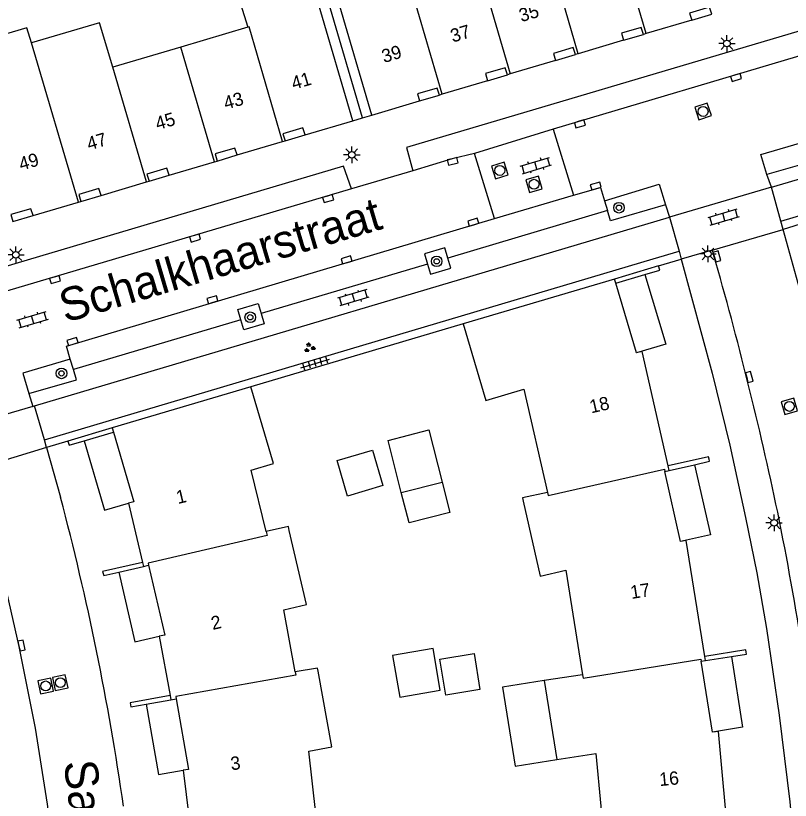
# Model space of a CAD drawing. Extents: x 125000 to 129004, y 397500 to 399008.
# Drawn here: x 126795.1 to 126853.6, y 398782.9 to 398842.1 of the extents above; entities that cross this region are included whole.
import ezdxf

# ---------------------------------------------------------------- set-up
doc = ezdxf.new("R2010")
doc.units = 0
for name, color, linetype in [('gg-afsc-muur', 7, 'Continuous'), ('gg-anno-huisnummerreeks BGT', 7, 'Continuous'), ('gg-anno-openbare ruimte label', 7, 'Continuous'), ('gg-bbg-gedigitaliseerde bebouwing', 7, 'Continuous'), ('gg-bbg-gedigitaliseerde bijgebouw', 7, 'Continuous'), ('gg-bbg-hoofdgebouw', 7, 'Continuous'), ('gg-bbg-luifel en loopbrug', 7, 'Continuous'), ('gg-bbg-onder overbouw', 7, 'Continuous'), ('gg-bbg-pand overbouw', 7, 'Continuous'), ('gg-bbg-tussenscheiding', 7, 'Continuous'), ('gg-bbg-tussenscheiding niveau 01', 7, 'Continuous'), ('gg-knt-verharding', 7, 'Continuous'), ('gg-knt-verharding nz', 7, 'Continuous'), ('gt-grn-weggrens', 7, 'Continuous'), ('gt-symb-boom', 7, 'Continuous'), ('gt-symb-groenvak', 7, 'Continuous'), ('gt-symb-klinker verharding', 7, 'Continuous'), ('gt-symb-kolk', 7, 'Continuous'), ('gt-symb-lichtmast', 7, 'Continuous'), ('gt-symb-rioolschacht', 7, 'Continuous'), ('gt-symb-tegel verharding', 7, 'Continuous')]:
    doc.layers.add(name, color=color, linetype=linetype)

# ---------------------------------------------------------------- blocks, each defined once
blk = doc.blocks.new('gt0-BOOM')
at = {"layer": 'gt-symb-boom'}
for radius in [0.4, 0.2]:
    blk.add_circle((0, 0), radius, dxfattribs=at)
blk = doc.blocks.new('gt0-LMAST')
at = {"layer": 'gt-symb-lichtmast'}
for p, q in [((-0.005, 0.246), (-0.005, 0.621)), ((-0.182, 0.173), (-0.447, 0.438)), ((0.172, 0.173), (0.437, 0.438)), ((-0.255, -0.004), (-0.63, -0.004)), ((-0.182, -0.181), (-0.447, -0.446)), ((-0.005, -0.254), (-0.005, -0.629)), ((0.437, -0.446), (0.172, -0.181)), ((0.245, -0.004), (0.62, -0.004))]:
    blk.add_line(p, q, dxfattribs=at)
blk.add_circle((-0.005, -0.004), 0.25, dxfattribs=at)
blk = doc.blocks.new('gt0-KL1')
at = {"layer": 'gt-symb-klinker verharding'}
for p, q in [((-1.15, 0.3), (1.15, 0.3)), ((-1, -0.3), (-1, 0.3)), ((-0.5, 0.3), (-0.5, 0.45)), ((0, -0.3), (0, 0.3)), ((0.5, 0.3), (0.5, 0.45)), ((1, -0.3), (1, 0.3)), ((-1.15, -0.3), (1.15, -0.3)), ((-0.5, -0.45), (-0.5, -0.3)), ((0.5, -0.45), (0.5, -0.3))]:
    blk.add_line(p, q, dxfattribs=at)
blk = doc.blocks.new('gt0-KOLK')
at = {"layer": 'gt-symb-kolk'}
blk.add_lwpolyline([(0, 0), (0.375, 0), (0.375, 0.4), (-0.375, 0.4), (-0.375, 0), (0, 0)], dxfattribs=at)
blk = doc.blocks.new('gt0-RS')
at = {"layer": 'gt-symb-rioolschacht'}
blk.add_lwpolyline([(-0.5, -0.5), (0.5, -0.5), (0.5, 0.5), (-0.5, 0.5)], close=True, dxfattribs=at)
blk.add_circle((0, 0), 0.375, dxfattribs=at)
blk = doc.blocks.new('gt0-TEG1')
at = {"layer": 'gt-symb-tegel verharding'}
for p, q in [((-1.125, 0), (1.125, 0)), ((-0.9, -0.25), (-0.9, 0.25)), ((-0.45, -0.25), (-0.45, 0.25)), ((0, -0.25), (0, 0.25)), ((0.45, -0.25), (0.45, 0.25)), ((0.9, -0.25), (0.9, 0.25))]:
    blk.add_line(p, q, dxfattribs=at)
blk = doc.blocks.new('gt0-GRVAK')
at = {"layer": 'gt-symb-groenvak'}
for p, q in [((-0.11, 0.189), (-0.228, 0.24)), ((-0.182, 0.153), (0.088, 0.153)), ((-0.091, 0.211), (-0.156, 0.322)), ((-0.047, 0.214), (-0.047, 0.393)), ((-0.004, 0.211), (0.061, 0.322)), ((0.015, 0.189), (0.133, 0.24)), ((0.262, -0.052), (0.197, 0.059)), ((0.305, -0.049), (0.305, 0.13)), ((0.349, -0.052), (0.414, 0.059)), ((-0.245, -0.228), (-0.363, -0.177)), ((-0.318, -0.264), (-0.047, -0.264)), ((-0.226, -0.206), (-0.291, -0.095)), ((-0.183, -0.203), (-0.183, -0.024)), ((-0.139, -0.206), (-0.074, -0.095)), ((-0.12, -0.228), (-0.002, -0.177)), ((0.243, -0.074), (0.125, -0.023)), ((0.17, -0.11), (0.441, -0.11)), ((0.368, -0.074), (0.486, -0.023))]:
    blk.add_line(p, q, dxfattribs=at)

msp = doc.modelspace()

# ---------------------------------------------------------------- linework, layer by layer
at = {"layer": 'gg-afsc-muur'}
for p, q in [((126843.618, 398823.219), (126840.295, 398822.234)), ((126828.89, 398818.854), (126812.881, 398814.103)), ((126802.416, 398811.009), (126799.076, 398810.021))]:
    msp.add_line(p, q, dxfattribs=at)
for points in [[(126842.592, 398822.577), (126843.707, 398822.909), (126843.618, 398823.219)], [(126799.076, 398810.021), (126799.177, 398809.716), (126800.3, 398810.048)], [(126847.43, 398808.656), (126847.391, 398808.819), (126844.344, 398808.144)], [(126846.334, 398808.238), (126847.469, 398808.493), (126847.43, 398808.656)], [(126804.705, 398800.878), (126801.698, 398800.182), (126801.739, 398800.032)], [(126801.739, 398800.032), (126801.781, 398799.881), (126802.921, 398800.142)], [(126850.229, 398794.117), (126850.206, 398794.273), (126847.099, 398793.781)], [(126849.111, 398793.779), (126850.253, 398793.96), (126850.229, 398794.117)], [(126806.781, 398790.835), (126803.773, 398790.293), (126803.8, 398790.14)], [(126803.8, 398790.14), (126803.827, 398789.987), (126804.975, 398790.192)]]:
    msp.add_lwpolyline(points, dxfattribs=at)
at = {"layer": 'gg-bbg-gedigitaliseerde bebouwing'}
for p, q in [((126812.638, 398841.212), (126807.595, 398839.716)), ((126807.595, 398839.716), (126802.466, 398838.195))]:
    msp.add_line(p, q, dxfattribs=at)
for points in [[(126802.466, 398838.195), (126801.471, 398841.551), (126796.328, 398840.025)], [(126796.328, 398840.025), (126795.989, 398841.17), (126790.861, 398839.649), (126791.052, 398839.005)]]:
    msp.add_lwpolyline(points, dxfattribs=at)
at = {"layer": 'gg-bbg-gedigitaliseerde bijgebouw'}
for p, q in [((126824.216, 398806.14), (126827.304, 398806.927)), ((126827.304, 398806.927), (126827.888, 398804.633))]:
    msp.add_line(p, q, dxfattribs=at)
for points in [[(126819.376, 398808.542), (126822.043, 398809.328), (126822.829, 398806.661), (126820.162, 398805.875), (126819.376, 398808.542)], [(126827.888, 398804.633), (126824.8, 398803.846), (126824.216, 398806.14)], [(126827.566, 398790.872), (126827.129, 398793.578), (126829.714, 398793.996), (126830.151, 398791.29), (126827.566, 398790.872)]]:
    msp.add_lwpolyline(points, dxfattribs=at)
at = {"layer": 'gg-bbg-hoofdgebouw'}
for p, q in [((126811.672, 398844.357), (126812.638, 398841.212)), ((126846.117, 398841.745), (126842.681, 398840.729)), ((126842.681, 398840.729), (126842.49, 398840.673)), ((126840.98, 398840.228), (126837.561, 398839.209)), ((126837.561, 398839.209), (126837.365, 398839.151)), ((126835.852, 398838.711), (126832.423, 398837.689)), ((126830.724, 398837.181), (126827.294, 398836.162)), ((126832.423, 398837.689), (126832.233, 398837.632)), ((126827.294, 398836.162), (126827.095, 398836.103)), ((126821.994, 398834.59), (126825.597, 398835.66)), ((126816.969, 398833.095), (126820.564, 398834.161)), ((126811.832, 398831.587), (126815.269, 398832.595)), ((126815.269, 398832.595), (126815.45, 398832.648)), ((126806.704, 398830.053), (126810.132, 398831.07)), ((126810.132, 398831.07), (126810.332, 398831.129)), ((126801.578, 398828.534), (126805.002, 398829.549)), ((126805.002, 398829.549), (126805.197, 398829.607)), ((126796.452, 398827.01), (126799.873, 398828.024)), ((126799.873, 398828.024), (126800.063, 398828.08)), ((126840.295, 398822.234), (126828.89, 398818.854)), ((126840.388, 398821.921), (126840.295, 398822.234)), ((126841.95, 398816.676), (126840.388, 398821.921)), ((126812.881, 398814.103), (126802.416, 398811.009)), ((126802.416, 398811.009), (126802.506, 398810.7)), ((126844.09, 398807.733), (126844.421, 398807.807)), ((126845.273, 398802.458), (126844.09, 398807.733)), ((126844.421, 398807.807), (126844.344, 398808.144)), ((126803.639, 398805.34), (126804.705, 398800.878)), ((126804.705, 398800.878), (126804.779, 398800.566)), ((126804.779, 398800.566), (126805.163, 398800.654)), ((126805.969, 398795.32), (126806.781, 398790.835)), ((126846.839, 398793.42), (126847.149, 398793.469)), ((126847.677, 398788.086), (126846.839, 398793.42)), ((126847.149, 398793.469), (126847.099, 398793.781)), ((126837.89, 398792.41), (126835.001, 398791.961)), ((126835.001, 398791.961), (126835.954, 398786.01)), ((126806.781, 398790.835), (126806.837, 398790.524)), ((126806.837, 398790.524), (126807.239, 398790.596)), ((126807.758, 398785.22), (126808.319, 398780.67))]:
    msp.add_line(p, q, dxfattribs=at)
for points in [[(126828.89, 398818.854), (126830.593, 398813.074), (126833.461, 398813.919), (126835.237, 398806.151)], [(126844.344, 398808.144), (126842.37, 398816.762), (126841.95, 398816.676)], [(126814.025, 398803.192), (126812.899, 398807.827), (126814.578, 398808.32), (126812.881, 398814.103)], [(126802.506, 398810.7), (126804.038, 398805.447), (126803.639, 398805.34)], [(126835.237, 398806.151), (126833.35, 398805.739), (126833.409, 398805.478)], [(126833.409, 398805.478), (126834.686, 398799.844), (126836.627, 398800.284), (126837.89, 398792.41)], [(126815.769, 398803.282), (126815.699, 398803.585), (126814.025, 398803.192)], [(126816.222, 398792.618), (126815.369, 398797.301), (126817.064, 398797.694), (126815.769, 398803.282)], [(126847.099, 398793.781), (126845.708, 398802.527), (126845.273, 398802.458)], [(126805.163, 398800.654), (126806.382, 398795.395), (126805.969, 398795.32)], [(126817.949, 398792.683), (126817.909, 398792.906), (126816.222, 398792.618)], [(126817.784, 398781.947), (126817.245, 398786.653), (126818.977, 398786.964), (126817.949, 398792.683)], [(126807.239, 398790.596), (126808.175, 398785.271), (126807.758, 398785.22)], [(126848.945, 398779.313), (126848.125, 398788.128), (126847.677, 398788.086)], [(126835.954, 398786.01), (126838.897, 398786.481), (126839.639, 398778.519)]]:
    msp.add_lwpolyline(points, dxfattribs=at)
at = {"layer": 'gg-bbg-luifel en loopbrug'}
for p, q in [((126840.388, 398821.921), (126842.592, 398822.577)), ((126800.3, 398810.048), (126802.506, 398810.7)), ((126844.421, 398807.807), (126846.334, 398808.238)), ((126802.921, 398800.142), (126804.779, 398800.566)), ((126847.149, 398793.469), (126849.111, 398793.779)), ((126804.975, 398790.192), (126806.837, 398790.524))]:
    msp.add_line(p, q, dxfattribs=at)
for points in [[(126842.592, 398822.577), (126844.154, 398817.332), (126841.95, 398816.676)], [(126824.216, 398806.14), (126823.215, 398810.069), (126826.303, 398810.856), (126827.304, 398806.927)], [(126800.3, 398810.048), (126801.848, 398804.811), (126803.639, 398805.34)], [(126846.334, 398808.238), (126847.52, 398802.963), (126845.273, 398802.458)], [(126802.921, 398800.142), (126804.119, 398794.897), (126805.969, 398795.32)], [(126823.561, 398793.854), (126824.094, 398790.722), (126827.142, 398791.241), (126826.609, 398794.373), (126823.561, 398793.854)], [(126849.111, 398793.779), (126849.954, 398788.446), (126847.677, 398788.086)], [(126835.001, 398791.961), (126831.859, 398791.458), (126832.812, 398785.507), (126835.954, 398786.01)], [(126804.975, 398790.192), (126805.921, 398784.892), (126807.758, 398785.22)]]:
    msp.add_lwpolyline(points, dxfattribs=at)
at = {"layer": 'gg-bbg-onder overbouw'}
for p, q in [((126821.994, 398834.59), (126819.461, 398843.233)), ((126820.564, 398834.161), (126818.026, 398842.81))]:
    msp.add_line(p, q, dxfattribs=at)
for points in [[(126847.622, 398842.193), (126847.452, 398842.717), (126845.957, 398842.278), (126846.117, 398841.745)], [(126842.49, 398840.673), (126842.315, 398841.2), (126840.82, 398840.761), (126840.98, 398840.228)], [(126837.365, 398839.151), (126837.187, 398839.683), (126835.692, 398839.244), (126835.852, 398838.711)], [(126832.233, 398837.632), (126832.059, 398838.153), (126830.564, 398837.714), (126830.724, 398837.181)], [(126827.095, 398836.103), (126826.932, 398836.632), (126825.437, 398836.193), (126825.597, 398835.66)], [(126816.969, 398833.095), (126816.785, 398833.62), (126815.29, 398833.181), (126815.45, 398832.648)], [(126811.832, 398831.587), (126811.667, 398832.101), (126810.172, 398831.662), (126810.332, 398831.129)], [(126806.704, 398830.053), (126806.532, 398830.579), (126805.037, 398830.14), (126805.197, 398829.607)], [(126801.578, 398828.534), (126801.398, 398829.052), (126799.903, 398828.613), (126800.063, 398828.08)], [(126796.452, 398827.01), (126796.27, 398827.534), (126794.775, 398827.095), (126794.935, 398826.562)]]:
    msp.add_lwpolyline(points, dxfattribs=at)
at = {"layer": 'gg-bbg-pand overbouw'}
for p, q in [((126846.117, 398841.745), (126847.622, 398842.193)), ((126840.98, 398840.228), (126842.49, 398840.673)), ((126835.852, 398838.711), (126837.365, 398839.151)), ((126830.724, 398837.181), (126832.233, 398837.632)), ((126825.597, 398835.66), (126827.095, 398836.103)), ((126820.564, 398834.161), (126821.284, 398834.377)), ((126821.284, 398834.377), (126821.994, 398834.59)), ((126815.45, 398832.648), (126816.969, 398833.095)), ((126810.332, 398831.129), (126811.832, 398831.587)), ((126805.197, 398829.607), (126806.704, 398830.053)), ((126800.063, 398828.08), (126801.578, 398828.534)), ((126794.935, 398826.562), (126796.452, 398827.01))]:
    msp.add_line(p, q, dxfattribs=at)
at = {"layer": 'gg-bbg-tussenscheiding'}
for p, q in [((126829.043, 398849.223), (126832.423, 398837.689)), ((126842.681, 398840.729), (126840.151, 398849.368)), ((126837.561, 398839.209), (126835.031, 398847.85)), ((126827.294, 398836.162), (126824.763, 398844.805)), ((126799.873, 398828.024), (126796.328, 398840.025)), ((126810.132, 398831.07), (126807.595, 398839.716)), ((126805.002, 398829.549), (126802.466, 398838.195))]:
    msp.add_line(p, q, dxfattribs=at)
for points in [[(126815.269, 398832.595), (126812.734, 398841.24), (126812.638, 398841.212)], [(126835.237, 398806.151), (126835.293, 398805.905), (126844.055, 398807.891), (126844.09, 398807.733)], [(126814.025, 398803.192), (126814.097, 398802.895), (126805.125, 398800.816), (126805.163, 398800.654)], [(126837.89, 398792.41), (126837.932, 398792.147), (126846.815, 398793.57), (126846.839, 398793.42)], [(126816.222, 398792.618), (126816.265, 398792.38), (126807.211, 398790.753), (126807.239, 398790.596)]]:
    msp.add_lwpolyline(points, dxfattribs=at)
at = {"layer": 'gg-bbg-tussenscheiding niveau 01'}
msp.add_line((126821.284, 398834.377), (126818.743, 398843.021), dxfattribs=at)
at = {"layer": 'gg-knt-verharding'}
for p, q in [((126852.127, 398829.166), (126900.004, 398843.337)), ((126852.834, 398826.594), (126900.757, 398840.802)), ((126835.672, 398833.538), (126837.203, 398828.556)), ((126831.255, 398826.79), (126829.741, 398831.698)), ((126855.28, 398831.121), (126851.775, 398830.108)), ((126825.088, 398830.401), (126820.461, 398829.034)), ((126839.228, 398829.131), (126839.53, 398828.138)), ((126852.834, 398826.594), (126852.127, 398829.166)), ((126839.53, 398828.138), (126839.756, 398827.392)), ((126844.136, 398827.83), (126839.993, 398826.61)), ((126839.756, 398827.392), (126827.733, 398823.814)), ((126839.993, 398826.61), (126839.756, 398827.392)), ((126796.567, 398812.677), (126844.44, 398826.892)), ((126844.44, 398826.892), (126845.163, 398824.325)), ((126853.005, 398825.973), (126852.834, 398826.594)), ((126854.688, 398826.491), (126853.005, 398825.973)), ((126845.163, 398824.325), (126845.331, 398823.727)), ((126843.618, 398823.219), (126845.331, 398823.727)), ((126826.201, 398823.358), (126813.658, 398819.625)), ((126812.114, 398819.166), (126799.491, 398815.41)), ((126799.491, 398815.41), (126799.26, 398816.184)), ((126799.72, 398814.643), (126799.491, 398815.41)), ((126796.143, 398813.599), (126799.72, 398814.643)), ((126797.306, 398810.111), (126796.567, 398812.677)), ((126797.472, 398809.535), (126797.306, 398810.111)), ((126799.076, 398810.021), (126797.472, 398809.535)), ((126797.472, 398809.535), (126798.524, 398805.785))]:
    msp.add_line(p, q, dxfattribs=at)
for points in [[(126884.573, 398848.032), (126883.971, 398849.758), (126824.607, 398832.146), (126825.088, 398830.401)], [(126851.775, 398830.108), (126851.331, 398831.627), (126854.838, 398832.661)], [(126820.461, 398829.034), (126819.849, 398830.75), (126761.462, 398813.416), (126761.917, 398811.661)], [(126839.53, 398828.138), (126843.66, 398829.388), (126844.136, 398827.83)], [(126856.006, 398702.217), (126856.9, 398705.998), (126857.867, 398710.501), (126858.754, 398715.02), (126859.549, 398719.432), (126860.249, 398723.861), (126861.041, 398729.767), (126861.712, 398735.688), (126862.135, 398740.539), (126862.442, 398745.399), (126862.714, 398751.941), (126862.803, 398758.488), (126862.712, 398764.711), (126862.452, 398770.929), (126862.024, 398777.33), (126861.44, 398783.718), (126860.759, 398789.51), (126859.937, 398795.284), (126859.093, 398800.401), (126858.119, 398805.494), (126856.931, 398810.901), (126855.629, 398816.282), (126854.401, 398820.996), (126853.005, 398825.973)], [(126797.306, 398810.111), (126843.22, 398823.767), (126845.163, 398824.325)], [(126827.733, 398823.814), (126827.512, 398824.579), (126825.976, 398824.127), (126826.201, 398823.358)], [(126826.201, 398823.358), (126826.426, 398822.589), (126827.954, 398823.05), (126827.733, 398823.814)], [(126845.331, 398823.727), (126847.659, 398815.125), (126848.978, 398809.705), (126850.18, 398804.257), (126851.021, 398800.083), (126851.745, 398795.888), (126852.7, 398789.365), (126853.502, 398782.822), (126854.067, 398776.666), (126854.463, 398770.497), (126854.705, 398764.292), (126854.777, 398758.083), (126854.669, 398751.262), (126854.373, 398744.446), (126853.567, 398734.863)], [(126812.114, 398819.166), (126811.887, 398819.929), (126813.43, 398820.386), (126813.658, 398819.625)], [(126813.658, 398819.625), (126813.885, 398818.866), (126812.343, 398818.395), (126812.114, 398819.166)], [(126799.26, 398816.184), (126795.685, 398815.148), (126796.143, 398813.599)]]:
    msp.add_lwpolyline(points, dxfattribs=at)
msp.add_arc((126600.126, 398753.188), 205.251, 8.21177, 14.84792, dxfattribs=at)
at = {"layer": 'gg-knt-verharding nz'}
for p, q in [((126884.573, 398848.032), (126835.672, 398833.538)), ((126835.672, 398833.538), (126829.741, 398831.698)), ((126852.127, 398829.166), (126851.775, 398830.108)), ((126820.461, 398829.034), (126761.917, 398811.661)), ((126837.203, 398828.556), (126839.228, 398829.131)), ((126831.255, 398826.79), (126837.203, 398828.556)), ((126844.136, 398827.83), (126844.44, 398826.892)), ((126798.964, 398817.176), (126831.255, 398826.79)), ((126847.667, 398824.419), (126845.331, 398823.727)), ((126847.667, 398824.419), (126847.767, 398824.074)), ((126799.26, 398816.184), (126798.964, 398817.176)), ((126796.143, 398813.599), (126796.429, 398812.636)), ((126796.429, 398812.636), (126796.567, 398812.677))]:
    msp.add_line(p, q, dxfattribs=at)
for points in [[(126829.741, 398831.698), (126828.047, 398831.295), (126825.088, 398830.401)], [(126798.309, 398776.913), (126797.55, 398782.655), (126796.635, 398788.374), (126795.396, 398794.526), (126794.016, 398800.645), (126792.032, 398807.889)]]:
    msp.add_lwpolyline(points, dxfattribs=at)
for centre, radius, start, end in [((126582.962, 398747.864), 275.553, 11.89451, 16.05574), ((126626.674, 398758.816), 230.529, 6.04535, 11.47013)]:
    msp.add_arc(centre, radius, start, end, dxfattribs=at)
at = {"layer": 'gt-grn-weggrens'}
for p, q in [((126852.127, 398829.166), (126844.44, 398826.892)), ((126847.667, 398824.419), (126853.005, 398825.973)), ((126796.429, 398812.636), (126788.893, 398810.438)), ((126797.472, 398809.535), (126792.032, 398807.889))]:
    msp.add_line(p, q, dxfattribs=at)

# ---------------------------------------------------------------- block references
at = {"layer": 'gt-symb-boom'}
for p in [(126840.631, 398827.609), (126826.886, 398823.567), (126812.829, 398819.348), (126798.592, 398815.121)]:
    msp.add_blockref('gt0-BOOM', p, dxfattribs=at)
at = {"layer": 'gt-symb-groenvak'}
msp.add_blockref('gt0-GRVAK', (126817.285, 398817.051), dxfattribs=at)
at = {"layer": 'gt-symb-klinker verharding'}
for p, rotation in [((126834.364, 398830.79), 16.551136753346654), ((126848.535, 398826.898), 16.496224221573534), ((126820.592, 398820.823), -163.43253307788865), ((126796.425, 398819.172), 16.56746691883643)]:
    msp.add_blockref('gt0-KL1', p, dxfattribs=dict(at, rotation=rotation))
at = {"layer": 'gt-symb-kolk'}
for p, rotation in [((126849.407, 398837.614), -163.50377577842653), ((126837.626, 398834.12), -163.50377577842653), ((126828.047, 398831.295), -166.64465903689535), ((126838.933, 398829.053), 16.02410965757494), ((126818.645, 398828.485), -163.19645198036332), ((126829.698, 398826.324), 16.622396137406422), ((126808.612, 398825.511), -163.44886324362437), ((126847.822, 398823.882), -73.9049454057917), ((126820.153, 398823.485), 16.551136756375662), ((126798.054, 398822.376), -163.44886324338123), ((126810.026, 398820.48), 16.551136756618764), ((126799.482, 398817.335), 16.551136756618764), ((126850.263, 398814.804), -75.93596328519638), ((126795.387, 398794.568), -77.93725397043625)]:
    msp.add_blockref('gt0-KOLK', p, dxfattribs=dict(at, rotation=rotation))
at = {"layer": 'gt-symb-lichtmast'}
for p in [(126848.779, 398839.988), (126820.484, 398831.603), (126847.343, 398824.128), (126795.156, 398824.066), (126852.328, 398803.856)]:
    msp.add_blockref('gt0-LMAST', p, dxfattribs=at)
at = {"layer": 'gt-symb-rioolschacht'}
for p, rotation in [((126846.973, 398834.866), 108.2356914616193), ((126831.642, 398830.415), -72.66989131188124), ((126834.228, 398829.376), -73.97589034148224), ((126853.482, 398812.633), 105.78794705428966), ((126798.505, 398791.809), -167.35314650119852), ((126797.405, 398791.559), 101.71452521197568)]:
    msp.add_blockref('gt0-RS', p, dxfattribs=dict(at, rotation=rotation))
at = {"layer": 'gt-symb-tegel verharding', "rotation": 16.732160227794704}
msp.add_blockref('gt0-TEG1', (126817.731, 398815.874), dxfattribs=at)

# ---------------------------------------------------------------- texts
at = {"layer": 'gg-anno-huisnummerreeks BGT'}
for s, rotation, p in [('35', 16.6, (126833.264, 398841.592)), ('37', 16.6, (126828.095, 398840.051)), ('39', 16.6, (126822.908, 398838.512)), ('41', 16.5, (126816.098, 398836.488)), ('43', 16.3, (126810.985, 398834.987)), ('45', 16.5, (126805.837, 398833.447)), ('47', 16.5, (126800.676, 398831.917)), ('49', 16.5, (126795.551, 398830.394)), ('18', 12.9, (126838.536, 398812.104)), ('1', 13.4, (126807.369, 398805.269)), ('17', 9, (126841.573, 398798.114)), ('2', 13.1, (126810.001, 398795.777)), ('3', 7, (126811.399, 398785.202)), ('16', 5.3, (126843.71, 398784.01))]:
    msp.add_text(s, height=1, rotation=rotation, dxfattribs=at).set_placement(p)
at = {"layer": 'gg-anno-openbare ruimte label'}
for s, rotation, p in [('Schalkhaarstraat', 16.5, (126798.874, 398818.924)), ('Sambeekerf', 277.2, (126798.755, 398785.824))]:
    msp.add_text(s, height=2.5, rotation=rotation, dxfattribs=at).set_placement(p)

doc.saveas('drawing.dxf')
